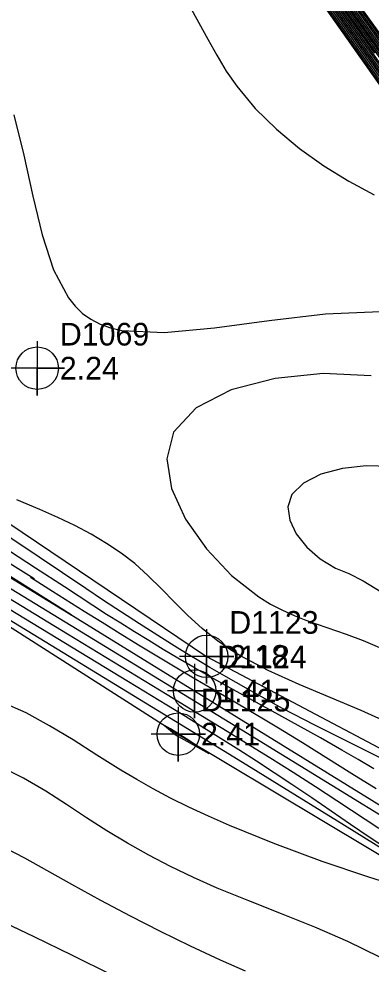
# Model space of a CAD drawing. Extents: x 2356077 to 2359823, y 225951 to 227822.
# Drawn here: x 2357586.5 to 2357625.3, y 226422.2 to 226526.4 of the extents above; entities that cross this region are included whole.
import ezdxf

# ---------------------------------------------------------------- set-up
doc = ezdxf.new("R2010")
doc.units = 0
for name, color, linetype in [('DTM Contours Major', 7, 'Continuous'), ('DTM Contours Minor', 7, 'Continuous'), ('Exist DTM Breakline', 7, 'Continuous'), ('Exist DTM Breakline Cogo Elevation', 7, 'Continuous'), ('Exist DTM Breakline Cogo Number', 7, 'Continuous'), ('Exist DTM Breakline Cogo Point CELL', 7, 'Continuous'), ('Exist DTM Drainline', 7, 'Continuous'), ('Exist DTM Drainline Cogo Elevation', 7, 'Continuous'), ('Exist DTM Drainline Cogo Number', 7, 'Continuous'), ('Exist DTM Drainline Cogo Point CELL', 7, 'Continuous'), ('Exist DTM Regular Point CELL', 7, 'Continuous'), ('Exist DTM Regular Point Cogo Elevation', 7, 'Continuous'), ('Exist DTM Regular Point Cogo Number', 7, 'Continuous')]:
    doc.layers.add(name, color=color, linetype=linetype)

msp = doc.modelspace()

# ---------------------------------------------------------------- linework, layer by layer
at = {"layer": 'DTM Contours Major'}
for points in [[(2357618.52, 226532.99), (2357626.31, 226522.06)], [(2357617.92, 226532.36), (2357631.55, 226513.15)], [(2357620.01, 226532.38), (2357629.26, 226519.44)], [(2357605.34, 226527.81), (2357606.36, 226525.96), (2357607.35, 226524.14), (2357608.34, 226522.37), (2357609.39, 226520.64), (2357610.55, 226518.97), (2357612.59, 226516.52), (2357614.92, 226514.23), (2357617.47, 226512.11), (2357620.15, 226510.19), (2357622.91, 226508.48), (2357625.67, 226507)], [(2357626.36, 226444.9), (2357619.16, 226448.51), (2357615.58, 226450.36), (2357612.11, 226452.29), (2357608.86, 226454.14), (2357607.59, 226454.88), (2357606.37, 226455.6), (2357605.2, 226456.31), (2357604.06, 226457.01), (2357602.94, 226457.7), (2357601.84, 226458.39), (2357599.84, 226459.67), (2357597.86, 226460.97), (2357595.88, 226462.27), (2357593.92, 226463.58), (2357588.78, 226467.03), (2357576.68, 226475.11)], [(2357584.55, 226461.89), (2357598.62, 226453.34), (2357602.83, 226450.77), (2357604.91, 226449.49), (2357606.87, 226448.27), (2357608.82, 226447.05), (2357610.77, 226445.82), (2357612.72, 226444.57), (2357614.66, 226443.31), (2357616.6, 226442.02), (2357618.8, 226440.53), (2357623.09, 226437.59), (2357625.13, 226436.21), (2357627.06, 226434.94)], [(2357629.66, 226420.97), (2357626.31, 226422.92), (2357622.77, 226424.66), (2357619.13, 226426.24), (2357615.46, 226427.71), (2357611.86, 226429.13), (2357608.4, 226430.54), (2357605.77, 226431.71), (2357603.26, 226432.92), (2357600.85, 226434.18), (2357598.52, 226435.49), (2357596.24, 226436.86), (2357593.99, 226438.3), (2357591.78, 226439.76), (2357589.49, 226441.23), (2357587.06, 226442.66), (2357584.41, 226443.99)]]:
    msp.add_lwpolyline(points, dxfattribs=at)
at = {"layer": 'DTM Contours Minor'}
for points in [[(2357598.54, 226559.1), (2357622.06, 226525.91), (2357631.04, 226513.26)], [(2357617.05, 226534.77), (2357625.72, 226522.59)], [(2357617.34, 226533.47), (2357633.74, 226510.4)], [(2357617.63, 226533.35), (2357626.41, 226521.01)], [(2357617.92, 226533.24), (2357625.12, 226523.12), (2357634.18, 226510.39)], [(2357618.82, 226532.87), (2357626.9, 226521.54)], [(2357619.12, 226532.74), (2357627.49, 226521.01)], [(2357617.49, 226531.77), (2357623.77, 226522.87), (2357628.99, 226515.51)], [(2357619.42, 226532.62), (2357628.08, 226520.49)], [(2357619.71, 226532.5), (2357628.67, 226519.97)], [(2357620.31, 226532.26), (2357629.85, 226518.92)], [(2357620.6, 226532.14), (2357630.44, 226518.4)], [(2357620.9, 226532.02), (2357631.03, 226517.87)], [(2357618, 226531.33), (2357628.48, 226516.55)], [(2357619.1, 226530.39), (2357631.29, 226513.22)], [(2357623.05, 226529.3), (2357631.62, 226517.34)], [(2357585.98, 226515.8), (2357587.09, 226511.35), (2357588.08, 226506.85), (2357589.11, 226502.56), (2357590.36, 226498.73), (2357591.99, 226495.63), (2357592.73, 226494.7), (2357593.56, 226493.92), (2357594.48, 226493.26), (2357595.51, 226492.73), (2357596.65, 226492.32), (2357597.9, 226492.04), (2357602.55, 226491.82), (2357608.08, 226492.31), (2357614.13, 226493.13), (2357620.34, 226493.86), (2357626.36, 226494.12)], [(2357625.35, 226487.02), (2357620.06, 226487.28), (2357614.77, 226486.75), (2357609.94, 226485.48), (2357606.06, 226483.5), (2357603.58, 226480.83), (2357602.83, 226477.87), (2357603.37, 226474.59), (2357604.91, 226471.21), (2357607.21, 226467.95), (2357609.98, 226465.03), (2357612.97, 226462.67), (2357614.28, 226461.86), (2357615.58, 226461.18), (2357616.87, 226460.6), (2357618.15, 226460.09), (2357619.42, 226459.64), (2357622.61, 226458.54), (2357624.48, 226457.84), (2357626.27, 226457.08)], [(2357558.98, 226481.22), (2357561.33, 226479.65), (2357562.63, 226478.84), (2357562.77, 226478.74), (2357562.82, 226478.69), (2357562.83, 226478.68), (2357571.36, 226473.47), (2357584.38, 226465.52), (2357591.33, 226461.26), (2357592.3, 226460.68), (2357592.2, 226460.75), (2357590.5, 226461.82), (2357576.51, 226470.61), (2357572.8, 226472.93), (2357569.42, 226475.04), (2357566.18, 226477.04), (2357564.63, 226477.98), (2357563.57, 226478.6), (2357561.97, 226479.63), (2357558.98, 226481.22)], [(2357627.45, 226477.04), (2357624.8, 226477.11), (2357622.18, 226476.81), (2357619.81, 226476.17), (2357617.89, 226475.21), (2357616.63, 226473.95), (2357616.19, 226472.59), (2357616.39, 226471.11), (2357617.1, 226469.6), (2357618.25, 226468.15), (2357619.73, 226466.86), (2357621.44, 226465.82), (2357622.89, 226465.22), (2357624.47, 226464.43), (2357626.47, 226463.21)], [(2357625.9, 226441.5), (2357623.22, 226443.16), (2357617.77, 226446.56), (2357615.13, 226448.19), (2357613.49, 226449.18), (2357611.89, 226450.12), (2357610.33, 226451.04), (2357605.77, 226453.71), (2357603.74, 226454.91), (2357601.72, 226456.12), (2357599.7, 226457.35), (2357597.69, 226458.58), (2357595.7, 226459.82), (2357593.72, 226461.05), (2357590.24, 226463.25), (2357587.82, 226464.79), (2357588.24, 226464.63), (2357569.96, 226476.05)], [(2357627.33, 226448.72), (2357624.27, 226450.12), (2357617.41, 226453.01), (2357614.01, 226454.55), (2357610.89, 226456.2), (2357610.46, 226456.45), (2357610.05, 226456.71), (2357609.64, 226456.97), (2357609.24, 226457.24), (2357608.85, 226457.51), (2357608.47, 226457.78), (2357606.74, 226459.16), (2357605.16, 226460.61), (2357603.68, 226462.08), (2357602.25, 226463.55), (2357600.8, 226464.98), (2357599.3, 226466.32), (2357597.79, 226467.48), (2357596.19, 226468.56), (2357594.5, 226469.56), (2357592.7, 226470.51), (2357590.82, 226471.42), (2357588.84, 226472.3), (2357586.32, 226473.35)], [(2357625.65, 226443.69), (2357623.93, 226444.71), (2357622.13, 226445.77), (2357619.77, 226447.12), (2357617.32, 226448.49), (2357612.31, 226451.24), (2357609.84, 226452.6), (2357607.44, 226453.94), (2357605.71, 226454.93), (2357604.04, 226455.91), (2357602.42, 226456.87), (2357600.84, 226457.83), (2357599.29, 226458.79), (2357597.76, 226459.75), (2357596.21, 226460.73), (2357594.67, 226461.72), (2357591.56, 226463.75), (2357588.37, 226465.83), (2357584.54, 226468.33)], [(2357577.24, 226465.15), (2357588.76, 226458.15), (2357598.5, 226452.2), (2357609.09, 226445.72), (2357612.14, 226443.84), (2357615.21, 226441.95), (2357621.64, 226437.96), (2357627.74, 226434.16)], [(2357580.38, 226465.59), (2357591.89, 226458.58), (2357602.88, 226451.89), (2357606.42, 226449.73), (2357609, 226448.15), (2357611.6, 226446.54), (2357614.2, 226444.93), (2357616.75, 226443.33), (2357619.22, 226441.75), (2357621.57, 226440.22), (2357623.19, 226439.15), (2357626.19, 226437.14)], [(2357583.67, 226464.75), (2357602.05, 226453.55), (2357611.09, 226448.01), (2357621.03, 226441.91), (2357628.55, 226437.27)], [(2357629.41, 226430.39), (2357625, 226431.77), (2357619.96, 226433.49), (2357614.73, 226435.43), (2357609.76, 226437.44), (2357607.44, 226438.46), (2357605.28, 226439.47), (2357603.26, 226440.48), (2357601.35, 226441.49), (2357599.53, 226442.51), (2357597.77, 226443.56), (2357595.11, 226445.22), (2357592.51, 226446.88), (2357589.93, 226448.45), (2357587.33, 226449.86), (2357584.66, 226451.04)], [(2357603.92, 226447.36), (2357604.11, 226447.26), (2357607.48, 226445.4), (2357605.06, 226446.95), (2357603.83, 226447.75), (2357603.25, 226448.1), (2357602.58, 226448.49), (2357603.92, 226447.36)], [(2357611.51, 226421.4), (2357608.75, 226422.61), (2357605.46, 226424.13), (2357602.16, 226425.75), (2357598.85, 226427.45), (2357595.58, 226429.19), (2357592.37, 226430.94), (2357587.18, 226433.83), (2357585.13, 226434.92)], [(2357596.76, 226420.97), (2357592.44, 226423.13), (2357588.21, 226425.19), (2357584.19, 226427.07)]]:
    msp.add_lwpolyline(points, dxfattribs=at)
at = {"layer": 'Exist DTM Breakline'}
for points in [[(2357651.4, 226483.52), (2357563.8, 226607.75), (2357545.52, 226633.16)], [(2357532.46, 226505.42), (2357517.44, 226519.39), (2357501.35, 226516.62), (2357508.99, 226508.71), (2357513.34, 226504.47), (2357528.66, 226496.68), (2357559.55, 226475.97), (2357604.1, 226447.52), (2357635.74, 226428.54), (2357657.61, 226438.69), (2357666.79, 226430.65), (2357669.23, 226430.9)], [(2357532.46, 226505.42), (2357565.09, 226484.49), (2357607.22, 226456.09), (2357636.92, 226440.34), (2357659.07, 226448.91), (2357675, 226442.35)], [(2357532.46, 226505.42), (2357565.09, 226484.49), (2357607.22, 226456.09), (2357636.92, 226440.34), (2357659.07, 226448.91), (2357675, 226442.35), (2357651.4, 226483.52)]]:
    msp.add_lwpolyline(points, dxfattribs=at)
at = {"layer": 'Exist DTM Breakline Cogo Point CELL'}
for points in [[(2357607.22, 226459.09), (2357607.22, 226453.09), (2357607.22, 226456.09), (2357610.22, 226456.09), (2357604.22, 226456.09)], [(2357604.1, 226450.52), (2357604.1, 226444.52), (2357604.1, 226447.52), (2357607.1, 226447.52), (2357601.1, 226447.52)]]:
    msp.add_lwpolyline(points, dxfattribs=at)
for centre in [(2357607.22, 226456.09), (2357604.1, 226447.52)]:
    msp.add_circle(centre, 2.34, dxfattribs=at)
at = {"layer": 'Exist DTM Drainline'}
msp.add_lwpolyline([(2357513.21, 226514.16), (2357528.6, 226499.72), (2357562.11, 226479.31), (2357605.9, 226452.29), (2357637.4, 226432.84), (2357659.26, 226440.88), (2357670.37, 226437.75)], dxfattribs=at)
msp.add_spline([(2357699.59, 226858.19), (2357670.37, 226820.78), (2357623.33, 226796.89), (2357587.22, 226772.27), (2357568.8, 226744.25), (2357555.19, 226717.62), (2357555.02, 226695.13), (2357553.47, 226672.76), (2357563.7, 226642.74), (2357576.53, 226627.99), (2357663.8, 226499.17), (2357732.72, 226415.65), (2357803.21, 226342.21), (2357874.59, 226264.31)], degree=3, dxfattribs=at)
at = {"layer": 'Exist DTM Drainline Cogo Point CELL'}
msp.add_lwpolyline([(2357605.9, 226455.29), (2357605.9, 226449.29), (2357605.9, 226452.29), (2357608.9, 226452.29), (2357602.9, 226452.29)], dxfattribs=at)
msp.add_circle((2357605.9, 226452.29), 2.34, dxfattribs=at)
at = {"layer": 'Exist DTM Regular Point CELL'}
msp.add_lwpolyline([(2357588.55, 226490.87), (2357588.55, 226484.87), (2357588.55, 226487.87), (2357591.55, 226487.87), (2357585.55, 226487.87)], dxfattribs=at)
msp.add_circle((2357588.55, 226487.87), 2.34, dxfattribs=at)

# ---------------------------------------------------------------- texts
at = {"layer": 'Exist DTM Breakline Cogo Elevation'}
for s, p in [('2.18', (2357609.72, 226454.84)), ('2.41', (2357606.6, 226446.27))]:
    msp.add_text(s, height=2.5, dxfattribs=at).set_placement(p)
at = {"layer": 'Exist DTM Breakline Cogo Number'}
for s, p in [('D1123', (2357609.72, 226458.59)), ('D1125', (2357606.6, 226450.02))]:
    msp.add_text(s, height=2.5, dxfattribs=at).set_placement(p)
at = {"layer": 'Exist DTM Drainline Cogo Elevation'}
msp.add_text('1.41', height=2.5, dxfattribs=at).set_placement((2357608.4, 226451.04))
at = {"layer": 'Exist DTM Drainline Cogo Number'}
msp.add_text('D1124', height=2.5, dxfattribs=at).set_placement((2357608.4, 226454.79))
at = {"layer": 'Exist DTM Regular Point Cogo Elevation'}
msp.add_text('2.24', height=2.5, dxfattribs=at).set_placement((2357591.05, 226486.62))
at = {"layer": 'Exist DTM Regular Point Cogo Number'}
msp.add_text('D1069', height=2.5, dxfattribs=at).set_placement((2357591.05, 226490.37))

doc.saveas('drawing.dxf')
